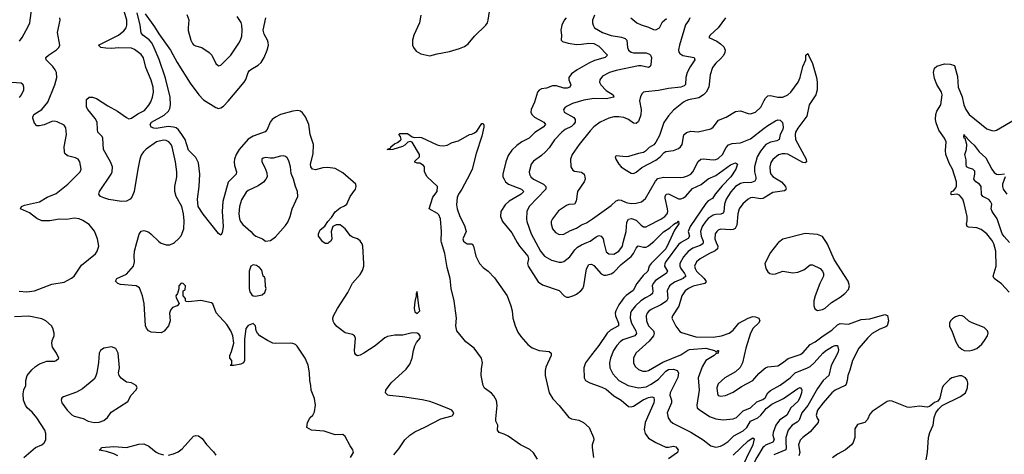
# Model space of a CAD drawing. Header units: inches. Extents: x 1550315 to 1685896, y 510706 to 640504.
# Tile 306 of 452: x 1634012 to 1641932, y 598295 to 601795. Entities that reach past the tile are written whole.
import ezdxf

# ---------------------------------------------------------------- set-up
doc = ezdxf.new("R2010")
doc.units = ezdxf.units.IN
doc.header["$MEASUREMENT"] = 0
for name, color, linetype in [('B6539', 7, 'Continuous'), ('B6549', 7, 'Continuous'), ('B6630', 7, 'Continuous'), ('B6640', 7, 'Continuous')]:
    doc.layers.add(name, color=color, linetype=linetype)

msp = doc.modelspace()

# ---------------------------------------------------------------- linework, layer by layer
at = {"layer": 'B6539', "color": 5}
for points, elevation in [([(1634007.7, 599607.7), (1634070, 599603.8), (1634130, 599610.2), (1634270, 599664), (1634370, 599680.9), (1634430, 599712.9), (1634450, 599730.3), (1634510, 599816.9), (1634620.7, 599910), (1634636.2, 599930), (1634647.6, 599970), (1634642.8, 600000)], 560), ([(1636672.3, 598267.7), (1636696, 598310), (1636691.8, 598331.8), (1636670, 598362), (1636630, 598439), (1636610, 598454.5), (1636550, 598451.5), (1636460.1, 598480.1), (1636358, 598490), (1636322, 598510), (1636326, 598550), (1636349.5, 598590), (1636370, 598610.8), (1636382.6, 598637.4), (1636391, 598691), (1636383.1, 598743.1), (1636357, 598810), (1636354.5, 598850), (1636345.1, 598890), (1636344.2, 598950), (1636331.9, 599011.9), (1636307.8, 599070), (1636245.1, 599165.1), (1636230, 599177.6), (1636210, 599186), (1636189.6, 599189.7), (1636070, 599186.3), (1636048.7, 599190), (1636004, 599210), (1635942.7, 599250), (1635926, 599270), (1635914, 599290), (1635908.7, 599328.7), (1635890, 599348), (1635850, 599333.2), (1635830, 599308), (1635819.9, 599220.1), (1635821.3, 599050), (1635812, 599030), (1635790, 599021.1), (1635734, 599010), (1635706, 599010), (1635718, 599022), (1635718, 599050), (1635702, 599070), (1635701.2, 599090), (1635716.2, 599123.8), (1635734, 599190), (1635726.9, 599250), (1635709.7, 599290), (1635679.2, 599339.2), (1635593.4, 599433.4), (1635565.6, 599505.6), (1635555.4, 599515.4), (1635470, 599534), (1635370, 599522), (1635350, 599526), (1635346, 599530), (1635346, 599550), (1635326, 599570), (1635326, 599610), (1635342, 599618), (1635346, 599650), (1635326, 599670), (1635310, 599674), (1635292, 599650), (1635292, 599628), (1635282, 599590), (1635266.8, 599570), (1635270, 599554), (1635294, 599510), (1635278, 599490), (1635242.2, 599477.8), (1635224.3, 599455.7), (1635218, 599430), (1635221.1, 599370), (1635207.7, 599330), (1635173.8, 599286.2), (1635150, 599272.7), (1635070, 599277.2), (1635049.3, 599290), (1635032.7, 599310), (1635025.1, 599330), (1635012.9, 599510), (1634999.3, 599570), (1634975.4, 599635.4), (1634950, 599650.8), (1634822.5, 599662.5), (1634802.7, 599670), (1634782.7, 599690), (1634792.3, 599710), (1634870, 599744.9), (1634927.6, 599810), (1634936.6, 599843.4), (1634932.4, 599890), (1634935.3, 599930), (1634954.5, 600000)], 540), ([(1635141.2, 600000), (1635150, 599994.4), (1635190, 599981.3), (1635218.6, 599981.4), (1635250, 599994.3), (1635256.6, 600000)], 540), ([(1636499.6, 600000), (1636490, 599993), (1636470, 599991.3), (1636458.8, 600000)], 520), ([(1637021.3, 598290), (1637061.5, 598338.5), (1637109.2, 598410.8), (1637151.2, 598448.8), (1637190, 598475), (1637270, 598512.2), (1637398.9, 598581.1), (1637490, 598604.2), (1637496.9, 598610), (1637503.6, 598630), (1637486.6, 598650), (1637470, 598658.9), (1637370, 598699.7), (1637310, 598718.9), (1637250, 598733.3), (1637090, 598757.7), (1636987.8, 598767.8), (1636971.9, 598771.9), (1636953.2, 598790), (1636958, 598810), (1636998.7, 598870), (1637119.4, 598980.6), (1637150, 599021.3), (1637169.8, 599070), (1637178.4, 599130), (1637190.6, 599169.4), (1637203.8, 599196.2), (1637232, 599230), (1637232.7, 599250), (1637221.2, 599261.2), (1637209.5, 599269.5), (1637170, 599274), (1637094.2, 599254.2), (1637030, 599254), (1636970, 599242.9), (1636950, 599232), (1636870, 599167.4), (1636781.3, 599110), (1636750, 599092.8), (1636727.9, 599087.9), (1636714.5, 599094.5), (1636706.6, 599110), (1636704.5, 599130), (1636713.6, 599230), (1636706, 599250), (1636690, 599259.6), (1636630, 599272.3), (1636563.8, 599323.8), (1636540.9, 599350), (1636534, 599366), (1636532, 599390), (1636537, 599410), (1636568, 599470), (1636650, 599596.4), (1636690, 599672.7), (1636750, 599743.1), (1636770, 599774), (1636780.4, 599810), (1636781, 599830), (1636772.9, 599970), (1636765.7, 599990), (1636758.9, 600000)], 520), ([(1638175.9, 598255.9), (1638145.7, 598305.7), (1638114.1, 598334.1), (1638039.1, 598370), (1637939.8, 598439.8), (1637910, 598456), (1637868.7, 598470), (1637854, 598490), (1637859, 598530), (1637842.7, 598562.7), (1637840.9, 598580.9), (1637851.8, 598688.2), (1637846.7, 598726.7), (1637825.3, 598765.3), (1637806.3, 598786.3), (1637750, 598827), (1637739.5, 598850), (1637725.1, 598930), (1637726, 598986), (1637733.6, 599030), (1637727, 599070), (1637668.5, 599148.5), (1637600.6, 599200.6), (1637528.3, 599290), (1637518.7, 599330), (1637524.7, 599390), (1637507.4, 599530), (1637482.8, 599630), (1637475.6, 599710), (1637450, 599799), (1637431.5, 599911.5), (1637405.9, 600000)], 480), ([(1637595.9, 600000), (1637610, 599990.3), (1637652.7, 599990), (1637663.1, 599970), (1637682, 599890), (1637711.3, 599831.3), (1637739, 599799), (1637780.5, 599770), (1637830, 599714.4), (1637932, 599570), (1637963, 599490), (1637972.4, 599450), (1637978.4, 599390), (1637997.4, 599330), (1638019.4, 599279.4), (1638042.7, 599242.7), (1638099.6, 599179.6), (1638132.9, 599152.9), (1638190, 599131.8), (1638270, 599122.8), (1638286, 599110), (1638285.5, 599090), (1638242.8, 598997.2), (1638237.6, 598970), (1638239.7, 598930), (1638269.5, 598789.5), (1638300.5, 598740.5), (1638350, 598688.9), (1638430, 598590.3), (1638450, 598580.2), (1638510, 598568.6), (1638530, 598559.8), (1638547.9, 598550), (1638593.4, 598510), (1638628.5, 598430), (1638630.4, 598410), (1638616.3, 598370), (1638615.5, 598350), (1638626.7, 598270)], 480), ([(1638014.4, 600000), (1638031, 599971), (1638099.8, 599890), (1638105.4, 599870), (1638097.7, 599830), (1638100.6, 599810), (1638183.2, 599683.2), (1638218.3, 599658.3), (1638350, 599613.4), (1638391.2, 599571.2), (1638410, 599560.9), (1638430, 599559.6), (1638470, 599572.6), (1638490, 599584.4), (1638525.4, 599610), (1638540.8, 599630), (1638549, 599651), (1638570.7, 599789.3), (1638590, 599822), (1638610, 599825.2), (1638630, 599814.2), (1638688.8, 599748.8), (1638710, 599737.6), (1638730, 599736.1), (1638770, 599747.7), (1638790, 599760.1), (1638850, 599823.5), (1638931.3, 599888.7), (1638948.4, 599911.6), (1638970, 599955.3), (1638986.9, 599973.1), (1639030, 599961.5), (1639050, 599963.1), (1639070, 599973.1), (1639103.1, 600000)], 520), ([(1638163.6, 600000), (1638201.5, 599930), (1638234.4, 599890), (1638290, 599857.1), (1638350, 599841), (1638370, 599841), (1638390, 599847.5), (1638436.3, 599883.7), (1638477.5, 599942.5), (1638497.4, 599962.6), (1638530, 599982.6), (1638574.8, 600000)], 540), ([(1639233, 600000), (1639210, 599949.9), (1639090.1, 599830), (1639076, 599810), (1639063.9, 599770), (1639026.1, 599733.9), (1638975.3, 599670), (1638947.3, 599612.7), (1638890, 599574), (1638870, 599555), (1638830, 599497), (1638806.4, 599450), (1638802.3, 599430), (1638804.3, 599410), (1638829.5, 599350), (1638827.1, 599330), (1638764.9, 599295.1), (1638736.8, 599270), (1638670.1, 599170), (1638610, 599096.8), (1638563.8, 599030), (1638548.4, 598990), (1638552.3, 598910), (1638564, 598890), (1638596.5, 598870), (1638695.3, 598835.3), (1638730, 598818.1), (1638790, 598765.2), (1638850, 598730.2), (1638910, 598680.3), (1638930, 598676), (1638950, 598682.6), (1639027.7, 598732.3), (1639070, 598751.5), (1639097, 598757), (1639112.6, 598752.6), (1639116.1, 598730), (1639112.3, 598710), (1639043.6, 598550), (1639035.5, 598495.5), (1639042.6, 598462.6), (1639070, 598424.9), (1639128.7, 598390), (1639210, 598352.6), (1639230, 598351.7), (1639270, 598360.9), (1639290, 598355.6), (1639308.5, 598330), (1639303.1, 598310), (1639230, 598258.7)], 520), ([(1638711.5, 600000), (1638730, 599924.6), (1638750, 599908), (1638790, 599906.6), (1638830, 599929.4), (1638859.5, 599970), (1638867.1, 600000)], 540), ([(1639331.6, 600000), (1639310, 599982.8), (1639213, 599850), (1639200.8, 599830), (1639199, 599810), (1639223.2, 599770), (1639212.6, 599750), (1639126.7, 599693.3), (1639106.4, 599670), (1639099.8, 599650), (1639104.1, 599610), (1639101.7, 599590), (1639084.8, 599575.2), (1639044.9, 599555.1), (1639008.5, 599530), (1638965.8, 599490), (1638932.7, 599450), (1638923.7, 599430), (1638921.4, 599390), (1638934.2, 599350), (1638968.2, 599290), (1638972.6, 599267.4), (1638959.6, 599250), (1638863.6, 599216.5), (1638840.6, 599199.4), (1638814, 599170), (1638787.6, 599130), (1638764.6, 599070), (1638756.2, 599030), (1638758.3, 598990), (1638782.4, 598942.4), (1638831.2, 598890), (1638904.9, 598850), (1638990, 598829.5), (1639050, 598839), (1639090, 598858.2), (1639150, 598899.4), (1639210, 598963.3), (1639230, 598976.9), (1639270, 598980.9), (1639300.6, 598970), (1639311.4, 598950), (1639305.5, 598914.5), (1639243.9, 598790), (1639242, 598770), (1639254, 598730), (1639254.4, 598710), (1639220.7, 598630), (1639227.2, 598587.2), (1639243.9, 598563.9), (1639266, 598546), (1639410, 598472), (1639510.1, 598410.1), (1639570, 598363.1), (1639610, 598352.2), (1639650, 598360.9), (1639670, 598370.2), (1639710, 598397.3), (1639755.2, 598444.8), (1639830, 598482.5), (1639859.3, 598510), (1639890, 598560.9), (1639950, 598588.3), (1639973.6, 598610), (1640000, 598642)], 540), ([(1639508.1, 600000), (1639507.1, 599990), (1639484, 599976), (1639426.7, 599953.3), (1639390, 599928.6), (1639350, 599885.5), (1639320.4, 599830), (1639320.4, 599810), (1639328.7, 599790), (1639360.4, 599750), (1639369.3, 599730), (1639347.6, 599710), (1639278.3, 599681.7), (1639239.8, 599650), (1639220.1, 599610), (1639224.2, 599550), (1639213.3, 599526.7), (1639170, 599498.5), (1639090, 599461.3), (1639070, 599445.8), (1639059.1, 599430), (1639052.1, 599410), (1639054.4, 599370), (1639069.4, 599330), (1639109.5, 599289.5), (1639116.1, 599270), (1639110.9, 599250), (1639074.1, 599205.9), (1638967.9, 599110), (1638950.2, 599070), (1638949, 599030), (1638962.2, 599002.2), (1638990, 598978.3), (1639024.6, 598964.6), (1639050, 598964.3), (1639070, 598970.2), (1639183.9, 599036.1), (1639330, 599094.4), (1639385.9, 599134.1), (1639400.6, 599139.4), (1639530, 599149.6), (1639601, 599130), (1639610, 599121), (1639619, 599121), (1639628, 599130), (1639634, 599130), (1639630.8, 599110), (1639610, 599103.7), (1639598, 599090), (1639531.2, 599048.8), (1639501.3, 598998.7), (1639470.2, 598910), (1639477, 598810), (1639459.1, 598690), (1639462, 598670), (1639476.2, 598656.2), (1639559, 598599), (1639610, 598579.3), (1639670, 598572), (1639750, 598580.2), (1639777.2, 598590), (1639830, 598644.2), (1639890, 598670.2), (1639942.2, 598717.8), (1639990, 598736.2), (1640000, 598743.5)], 560), ([(1639615.2, 600000), (1639627.6, 599970), (1639625.7, 599950), (1639607.2, 599932.8), (1639554.4, 599910), (1639485.4, 599870), (1639456.1, 599843.9), (1639440.5, 599810), (1639444.3, 599790), (1639456.2, 599770), (1639518, 599710), (1639532.7, 599687.3), (1639522, 599670), (1639430, 599647.8), (1639391.2, 599630), (1639365.8, 599610), (1639337.6, 599570), (1639312.4, 599487.6), (1639261.5, 599410), (1639258.3, 599390), (1639290, 599326), (1639322.8, 599282.8), (1639335.8, 599275.8), (1639450, 599241.9), (1639590, 599236.8), (1639658, 599250), (1639719.7, 599270), (1639750, 599294.2), (1639795.4, 599350), (1639870, 599391), (1639910, 599403.9), (1639930, 599402.5), (1639956.5, 599390), (1639966.5, 599370), (1639953.6, 599350), (1639912, 599310), (1639889.4, 599270), (1639852.5, 599150), (1639825.7, 599030), (1639807.2, 598992.8), (1639770, 598958.7), (1639684.4, 598910), (1639630, 598862), (1639620.3, 598830), (1639623.7, 598783.7), (1639630, 598768), (1639650, 598761.6), (1639688.6, 598768.6), (1639750, 598793.8), (1639818.8, 598841.2), (1639909.5, 598890), (1639955.9, 598944.1), (1640000, 598981.7)], 580), ([(1634044.5, 598270), (1634139.7, 598350), (1634190, 598371.4), (1634210, 598386.5), (1634222.7, 598410), (1634221, 598461), (1634213, 598490), (1634150, 598589.6), (1634112.9, 598632.9), (1634071.6, 598670), (1634058.3, 598690), (1634041.5, 598730), (1634038.7, 598781.3), (1634046.2, 598813.8), (1634061.2, 598850), (1634060.9, 598890), (1634072.7, 598930), (1634110, 598974.8), (1634138, 599002), (1634170, 599022), (1634230, 599044), (1634294, 599046), (1634306, 599050), (1634326, 599070), (1634308.7, 599110), (1634277.2, 599157.2), (1634270, 599186), (1634273.2, 599210), (1634289, 599250), (1634288.7, 599270), (1634279, 599310), (1634269, 599330), (1634222.7, 599370), (1634190, 599384.7), (1634086.5, 599406.5), (1633970, 599401.7)], 560), ([(1635210, 598288.2), (1635250, 598297.3), (1635286.4, 598313.6), (1635320, 598340), (1635410, 598442), (1635430, 598446), (1635450, 598443.8), (1635480.9, 598420.9), (1635514.2, 598374.2), (1635570, 598314.9), (1635590, 598286.8)], 540), ([(1639750, 598286.9), (1639870, 598402.2), (1639910, 598428.2), (1639918.4, 598418.4), (1639908.4, 598370), (1639804, 598156)], 520), ([(1634801.1, 598281.1), (1634770, 598298.9), (1634710, 598318.4), (1634650, 598328), (1634663.7, 598336.3), (1634669.5, 598350), (1634770, 598357.3), (1634870, 598350.3), (1634970, 598377.6), (1635010, 598378), (1635050, 598360.7), (1635110, 598311.9), (1635130, 598301.7), (1635170, 598290.2)], 540), ([(1640000, 598358.7), (1639990, 598348.2), (1639940.8, 598270), (1639899.6, 598190), (1639884.8, 598150), (1639882, 598130), (1639895, 598090), (1639893.7, 598070), (1639879.1, 598050), (1639807.5, 597990), (1639776.9, 597950), (1639750.5, 597890), (1639745.1, 597830), (1639736.3, 597803.7), (1639599.8, 597670), (1639575.5, 597630), (1639572.3, 597610), (1639576.3, 597590), (1639591.6, 597570), (1639630, 597552.2), (1639670, 597545.2), (1639724.2, 597544.2), (1639916.7, 597563.3), (1640000, 597561.4)], 540)]:
    msp.add_lwpolyline(points, dxfattribs=dict(at, elevation=elevation))
for points, elevation in [([(1635890, 599821.2), (1635870, 599808.7), (1635858, 599770), (1635857.6, 599630), (1635862.9, 599602.9), (1635878.8, 599578.8), (1635890, 599570.6), (1635910, 599566.8), (1635962, 599578), (1635983.7, 599596.3), (1635995.3, 599630), (1635990, 599646), (1635986.6, 599706.6), (1635980.2, 599720.2), (1635970, 599729), (1635958.4, 599778.4), (1635940.2, 599800.2), (1635916, 599816)], 540), ([(1637210, 599606), (1637202, 599590), (1637202, 599570), (1637190, 599526), (1637185.5, 599470), (1637190, 599442), (1637210, 599427.7), (1637231.6, 599450), (1637221.2, 599490)], 520), ([(1634750, 599161.3), (1634690, 599149.7), (1634662, 599130), (1634650.3, 599110), (1634646.6, 599033.4), (1634631.5, 598950), (1634621.2, 598918.8), (1634610, 598900.7), (1634518.3, 598821.7), (1634470, 598794.5), (1634363.5, 598756.5), (1634352, 598750), (1634344.7, 598730), (1634351.3, 598710), (1634394.8, 598650), (1634432.1, 598612.1), (1634450, 598600.5), (1634522.8, 598582.8), (1634562.9, 598562.9), (1634610, 598550.3), (1634650, 598554.3), (1634690, 598566.7), (1634717, 598590), (1634746.5, 598633.5), (1634880.9, 598719.1), (1634907.9, 598772.1), (1634946, 598810), (1634956, 598830), (1634949, 598850), (1634910, 598869.3), (1634870, 598876.2), (1634828.2, 598908.2), (1634812.3, 598930), (1634806.6, 598950), (1634814, 598990), (1634804.5, 599110), (1634785.8, 599145.8)], 560)]:
    msp.add_lwpolyline(points, close=True, dxfattribs=dict(at, elevation=elevation))
at = {"layer": 'B6549', "color": 5}
for points, elevation in [([(1640116, 600000), (1640110, 599995.1), (1640050, 599918.4), (1640004.9, 599830), (1640013.4, 599790), (1640030, 599764), (1640046.8, 599750), (1640070, 599746), (1640090, 599748.5), (1640150, 599768.8), (1640230, 599756.1), (1640270, 599761.8), (1640319.4, 599780.6), (1640370, 599819.6), (1640390, 599820.9), (1640450.5, 599790), (1640470.3, 599770), (1640478.3, 599750), (1640478.5, 599730), (1640449.1, 599670), (1640410.3, 599570), (1640400.3, 599530), (1640399.5, 599490), (1640407.1, 599467.1), (1640430, 599453.4), (1640470, 599462), (1640490, 599472), (1640541.7, 599518.3), (1640610, 599560.2), (1640648.7, 599590), (1640678, 599622), (1640687.5, 599650), (1640674.7, 599690), (1640564.1, 599864.1), (1640510, 599986.9), (1640501.3, 600000)], 620), ([(1641970, 599601), (1641910, 599667.3), (1641849.7, 599710), (1641842, 599730), (1641865.4, 599810), (1641864, 599930), (1641847.6, 599990), (1641841.5, 600000)], 580), ([(1640000, 598981.7), (1640009.9, 598990.1), (1640030, 598998.5), (1640110, 599008.1), (1640146.4, 599030), (1640192.6, 599067.4), (1640290, 599098.6), (1640310, 599113.1), (1640370, 599178.6), (1640410, 599200.5), (1640474.2, 599250), (1640545, 599295), (1640590, 599337.1), (1640610, 599348.2), (1640678, 599342), (1640779.1, 599380.9), (1640850, 599386.2), (1640970, 599419.5), (1640991.4, 599411.4), (1641001.2, 599370), (1640990, 599329.5), (1640979, 599321), (1640930, 599301.8), (1640870, 599266.3), (1640830, 599231.2), (1640760.7, 599150), (1640709.2, 599050.8), (1640688.9, 598971.1), (1640671.7, 598928.3), (1640668.3, 598890), (1640659.3, 598860.7), (1640650.4, 598849.6), (1640571.3, 598810), (1640543.8, 598790), (1640473.7, 598710), (1640430.1, 598650), (1640419.5, 598610), (1640425.4, 598585.4), (1640436.1, 598570), (1640435.5, 598550), (1640370, 598475.8), (1640310, 598430.8), (1640290, 598408.2), (1640277.4, 598370), (1640287.2, 598310), (1640278.7, 598281.3)], 580), ([(1640000, 598743.5), (1640009, 598750), (1640029.4, 598790.6), (1640050, 598809.2), (1640130, 598851.3), (1640210, 598911.1), (1640249.5, 598950.5), (1640349.6, 598990), (1640370, 599002.2), (1640402.6, 599030), (1640471.2, 599108.8), (1640492.7, 599127.3), (1640550, 599162.6), (1640570.4, 599170.4), (1640590.8, 599170), (1640596.9, 599136.9), (1640592.1, 599112.1), (1640539.4, 599010), (1640520.1, 598930), (1640475, 598890), (1640430, 598824.8), (1640350, 598687.6), (1640303.3, 598630), (1640282.1, 598570), (1640266, 598554), (1640224.6, 598530), (1640192.8, 598490), (1640175, 598430), (1640173.3, 598390), (1640178.2, 598350), (1640173.2, 598330), (1640077.5, 598290)], 560), ([(1641303.5, 598250), (1641314, 598310), (1641322, 598430), (1641331.2, 598470), (1641359.7, 598530), (1641367.7, 598592.3), (1641380.9, 598630), (1641401.6, 598658.4), (1641431.7, 598688.3), (1641580.1, 598759.9), (1641619.5, 598790), (1641636.2, 598830), (1641638.4, 598870), (1641632.8, 598892.8), (1641619.3, 598910), (1641590, 598927), (1641570, 598927), (1641510, 598911.1), (1641490, 598897.4), (1641443.1, 598850), (1641432.4, 598830), (1641413, 598747), (1641396.8, 598723.2), (1641370, 598713.2), (1641330, 598679.5), (1641310, 598674.7), (1641250, 598681.1), (1641170, 598671.3), (1641150, 598673), (1641030, 598723), (1641010, 598725.1), (1640990, 598721.1), (1640870, 598640.3), (1640850, 598617.3), (1640830, 598575.1), (1640810, 598551.1), (1640750, 598535.6), (1640730, 598499), (1640729.1, 598430), (1640716.9, 598390), (1640703.7, 598370), (1640653.7, 598330), (1640590, 598297), (1640550, 598266)], 620), ([(1640000, 598642), (1640017.1, 598662.9), (1640061.8, 598698.2), (1640155.1, 598744.9), (1640270, 598823.5), (1640290, 598832.5), (1640300, 598820), (1640303.5, 598810), (1640301.1, 598790), (1640286.9, 598750), (1640270, 598720.5), (1640215.7, 598670), (1640183.2, 598610), (1640122.4, 598570), (1640094.3, 598530), (1640071.2, 598470), (1640070.6, 598450), (1640079.8, 598410), (1640070, 598392), (1640010, 598369.1), (1640000, 598358.7)], 540)]:
    msp.add_lwpolyline(points, dxfattribs=dict(at, elevation=elevation))
at = {"layer": 'B6549', "color": 5, "elevation": 620}
msp.add_lwpolyline([(1641570, 599411.3), (1641538.7, 599401.3), (1641513.8, 599386.2), (1641499.1, 599370), (1641490.6, 599350), (1641490, 599324.7), (1641510.5, 599290), (1641540.9, 599200.9), (1641564, 599164), (1641590, 599140.5), (1641610, 599130.4), (1641650, 599128.9), (1641672.4, 599132.4), (1641710, 599147.1), (1641750, 599182.3), (1641773.3, 599210), (1641797.2, 599250), (1641800.5, 599270), (1641796.3, 599290), (1641770, 599315.1), (1641672.2, 599352.2), (1641646.3, 599366.3), (1641610, 599401.6), (1641593.2, 599410)], close=True, dxfattribs=at)
at = {"layer": 'B6630', "color": 5}
for points, elevation in [([(1634010, 601620.3), (1634031.1, 601650), (1634081.1, 601738.9), (1634092.6, 601770), (1634112.2, 601910)], 580), ([(1635256.6, 600000), (1635290, 600028.9), (1635310, 600054), (1635331.7, 600110), (1635333.6, 600173.6), (1635328.7, 600230), (1635315.6, 600290), (1635271, 600370), (1635259.3, 600410), (1635260.7, 600450), (1635276.5, 600530), (1635275.8, 600570), (1635263.9, 600650), (1635238.3, 600770), (1635229.2, 600789.2), (1635210.9, 600810), (1635190, 600821.2), (1635170, 600824.8), (1635113.7, 600810), (1635030, 600752.5), (1635006.7, 600730), (1634990, 600703.5), (1634978, 600670), (1634961, 600590), (1634932.7, 600410), (1634914, 600366), (1634900.4, 600350), (1634870, 600334), (1634830, 600331.1), (1634730, 600347.2), (1634690, 600358.9), (1634662.7, 600370), (1634648.2, 600388.2), (1634653.3, 600410), (1634747.6, 600550), (1634756, 600570), (1634759.2, 600610), (1634742.8, 600650), (1634686.5, 600750), (1634680.7, 600840.7), (1634674.8, 600854.8), (1634641.3, 600890), (1634636.9, 600910), (1634636, 600970), (1634618.8, 600998.8), (1634559.6, 601070), (1634549.6, 601090), (1634549.6, 601150.4), (1634570, 601170.3), (1634598, 601170), (1634630, 601159), (1634721.1, 601101.1), (1634798.5, 601058.5), (1634870, 601006.3), (1634890, 600996.5), (1634910, 601000.2), (1634963.3, 601036.7), (1635015.6, 601064.4), (1635050, 601106.5), (1635066.6, 601133.4), (1635079.4, 601170), (1635087.1, 601210), (1635086.3, 601250), (1635070, 601307), (1635026, 601410), (1635007.4, 601487.4), (1634990, 601513.1), (1634934.5, 601554.5), (1634910, 601563.9), (1634810, 601569), (1634750, 601562.2), (1634703.8, 601563.8), (1634665.1, 601570), (1634646.6, 601590), (1634806, 601670), (1634850, 601704.2), (1634868.9, 601730), (1634875, 601750), (1634874.9, 601790), (1634830, 601934.2)], 540), ([(1637239.6, 601830), (1637226.5, 601770), (1637181.5, 601670), (1637170.3, 601630), (1637170.3, 601590), (1637178.7, 601570), (1637201.2, 601541.2), (1637239.7, 601519.7), (1637310, 601503.2), (1637370, 601519.7), (1637470, 601537.7), (1637550, 601562), (1637590, 601579.1), (1637618.9, 601601.1), (1637670, 601660.9), (1637760.5, 601750), (1637774.5, 601770), (1637780.3, 601790), (1637805.5, 601950)], 520), ([(1634642.8, 600000), (1634638, 600030), (1634612.7, 600092.7), (1634570, 600144.2), (1634518.6, 600178.6), (1634489.2, 600190), (1634450, 600197.1), (1634390, 600185), (1634330, 600187.3), (1634254.6, 600174.6), (1634190, 600174), (1634150, 600194.5), (1634090, 600239.2), (1634017.2, 600270), (1634026, 600290), (1634050, 600301.1), (1634170, 600326.7), (1634234.1, 600365.9), (1634305.2, 600394.8), (1634399.5, 600470), (1634499.3, 600570), (1634506.6, 600590), (1634494.5, 600650), (1634481.2, 600670), (1634461.2, 600681.2), (1634397.4, 600697.4), (1634376.1, 600716.1), (1634371.2, 600731.2), (1634369.8, 600770), (1634389.8, 600870), (1634383, 600923), (1634370, 600946), (1634313.1, 600973.1), (1634290, 600977.8), (1634270, 600974.3), (1634207.7, 600947.7), (1634170, 600938.8), (1634150, 600939.1), (1634130, 600962), (1634118, 601002), (1634116.9, 601010), (1634126.3, 601030), (1634190, 601070.3), (1634239.3, 601130), (1634293.6, 601270), (1634312, 601330), (1634308, 601368), (1634298.2, 601390), (1634278.3, 601418.3), (1634223.6, 601470), (1634222.4, 601490), (1634242.9, 601510), (1634307.1, 601552.9), (1634325.6, 601570), (1634333.7, 601590), (1634317, 601690), (1634337.7, 601790), (1634334, 601810)], 560), ([(1636458.8, 600000), (1636450, 600006.9), (1636414.7, 600050), (1636414.5, 600070), (1636430, 600102), (1636467.3, 600132.7), (1636489.8, 600170), (1636519.2, 600200.8), (1636550, 600247.1), (1636590, 600278.2), (1636625.6, 600294.4), (1636642.2, 600310), (1636669.8, 600370.2), (1636712, 600430), (1636719.3, 600450), (1636715.3, 600470), (1636610, 600560.3), (1636550, 600596.5), (1636490, 600604.5), (1636450, 600600.2), (1636390, 600585.7), (1636366.8, 600590), (1636353, 600610), (1636351.9, 600630), (1636372.9, 600712.9), (1636375, 600790), (1636349.1, 600870), (1636336.8, 600950), (1636310, 601012.8), (1636285.5, 601045.5), (1636270, 601056.8), (1636250, 601062), (1636210, 601057.4), (1636110.4, 601030), (1636070.3, 601010), (1636042.8, 600990), (1636025.6, 600970), (1636001.2, 600910), (1635987.4, 600892.6), (1635890, 600855.2), (1635850, 600831.1), (1635778.2, 600750), (1635753.3, 600710), (1635738.7, 600670), (1635736.8, 600650), (1635740.2, 600620.2), (1635757.1, 600570), (1635752.1, 600550), (1635690, 600487.1), (1635645.5, 600330), (1635640.1, 600250), (1635647.5, 600130), (1635640.9, 600079.1), (1635630, 600058.4), (1635610, 600072.8), (1635487.6, 600227.6), (1635448.1, 600290), (1635442.5, 600350), (1635456.8, 600450), (1635460.4, 600550), (1635450, 600641.2), (1635430, 600684.2), (1635370, 600744.2), (1635341.7, 600830), (1635317.1, 600870), (1635288.2, 600908.2), (1635270, 600922.8), (1635249.9, 600929.9), (1635206.1, 600933.9), (1635110, 600917.7), (1635090, 600919.6), (1635068.6, 600930), (1635062, 600950), (1635072.9, 600970), (1635174.2, 601025.8), (1635210, 601058.3), (1635220, 601080), (1635225.4, 601110), (1635222.7, 601170), (1635184.1, 601324.1), (1635133.2, 601473.2), (1635085.7, 601585.7), (1635071.3, 601611.3), (1635052.5, 601632.5), (1635002.6, 601670), (1634988, 601688), (1634979.9, 601750), (1634956, 601850)], 520), ([(1635021, 601841), (1635097.2, 601737.2), (1635130, 601679.5), (1635224.2, 601550), (1635278.5, 601450), (1635384.2, 601284.2), (1635452, 601190), (1635489.2, 601150), (1635590, 601087), (1635610, 601080.2), (1635630, 601083.8), (1635650, 601097.5), (1635690, 601138), (1635817.7, 601290), (1635830, 601312.7), (1635849, 601370), (1635857.8, 601382.2), (1635870, 601394), (1635930, 601426.9), (1635953.3, 601450), (1635979.3, 601490), (1636002, 601550), (1636012, 601590), (1636010.9, 601610), (1636004.7, 601630), (1635977.9, 601677.9), (1635971.4, 601710), (1635991.3, 601810)], 520), ([(1635355.8, 601835.8), (1635372.5, 601792.5), (1635366.4, 601730), (1635368.4, 601708.4), (1635387.3, 601630), (1635401.6, 601601.6), (1635410, 601591.7), (1635424.8, 601584.8), (1635476.4, 601570), (1635536.4, 601530), (1635556.4, 601510), (1635590, 601441), (1635610, 601422.8), (1635630, 601427.3), (1635710, 601508.5), (1635774.9, 601605.1), (1635788.5, 601630), (1635798.3, 601661.7), (1635802.2, 601710), (1635798.2, 601750), (1635792.3, 601772.3), (1635761.1, 601821.1)], 540), ([(1638407.1, 601810), (1638391.3, 601790), (1638371.3, 601750), (1638363.6, 601710), (1638368.9, 601670), (1638366, 601630), (1638378, 601618), (1638424.3, 601604.3), (1638490, 601595.9), (1638530, 601596.6), (1638590, 601606), (1638630, 601601.9), (1638670, 601580.7), (1638739.5, 601510), (1638720.7, 601490), (1638634.1, 601465.9), (1638590, 601444.5), (1638495.3, 601390), (1638450, 601358), (1638428.1, 601330), (1638428.4, 601310), (1638444.6, 601270), (1638438, 601250), (1638415.8, 601244.3), (1638390, 601244.3), (1638330, 601260.5), (1638298.8, 601261.2), (1638250, 601242.3), (1638210, 601238), (1638190, 601228), (1638176.5, 601210), (1638152.9, 601130), (1638127, 601070), (1638124.4, 601050), (1638131.8, 601030), (1638152.8, 601010), (1638228.5, 600970), (1638241.3, 600950), (1638223.6, 600930), (1638154.4, 600885.6), (1638110, 600839.3), (1638050, 600810.7), (1638010, 600782.3), (1637970, 600743.1), (1637940.4, 600699.6), (1637921.9, 600650), (1637898.3, 600550), (1637899.3, 600530), (1637907.6, 600510), (1637920.6, 600490), (1637944.2, 600470), (1638048.7, 600430), (1638067.4, 600410), (1638044.9, 600390), (1637950, 600333.2), (1637916.3, 600303.7), (1637881.3, 600250), (1637878.3, 600210), (1637895.8, 600170), (1637970, 600077.7), (1638014.4, 600000)], 520), ([(1638634.7, 601830), (1638620.2, 601790), (1638619.6, 601770), (1638623.6, 601750), (1638636.5, 601730), (1638699.6, 601690), (1638770, 601665.8), (1638852.6, 601652.6), (1638881.6, 601641.6), (1638895.5, 601630), (1638901.5, 601570), (1638909.1, 601550), (1638930, 601532.8), (1638950, 601528.2), (1639050, 601527.7), (1639077.3, 601517.3), (1639085, 601510), (1639092.8, 601490), (1639088.6, 601431.4), (1639082, 601418), (1639070.2, 601409.8), (1639010, 601423.2), (1638990, 601423.6), (1638810, 601385.9), (1638756.4, 601370), (1638700.6, 601339.4), (1638678.5, 601310), (1638676.5, 601290), (1638685, 601270), (1638730, 601223), (1638785.7, 601190), (1638790.4, 601170), (1638730, 601157), (1638630, 601159.9), (1638550, 601147.4), (1638459.5, 601120.5), (1638410, 601095.3), (1638396.4, 601083.6), (1638385.7, 601070), (1638390.3, 601050), (1638468.1, 601008.1), (1638480.9, 600990), (1638478.9, 600970), (1638466.8, 600950), (1638450, 600935.6), (1638398.5, 600910), (1638371.3, 600890), (1638312.5, 600827.5), (1638270, 600763.5), (1638242, 600730), (1638210, 600700.9), (1638145.9, 600654.1), (1638127, 600630), (1638108.9, 600570), (1638111.6, 600550), (1638122.3, 600530), (1638144.2, 600510), (1638224.7, 600470), (1638245, 600450), (1638245.2, 600430), (1638111.1, 600290), (1638090.2, 600250), (1638087.9, 600192.1), (1638091.7, 600168.3), (1638125.8, 600070), (1638163.6, 600000)], 540), ([(1639402.4, 601810), (1639393.7, 601790), (1639366.8, 601753.2), (1639317.7, 601590), (1639312, 601552), (1639313.9, 601533.9), (1639321.4, 601521.4), (1639345.7, 601505.7), (1639436, 601490), (1639441.7, 601470), (1639404.1, 601415.9), (1639380.6, 601370), (1639368.7, 601330), (1639366.8, 601273.2), (1639356.9, 601263.1), (1639330, 601251.9), (1639230, 601241.2), (1639150, 601223.5), (1639045.8, 601214.1), (1639030, 601209.6), (1639019.9, 601200.1), (1639004.7, 601175.3), (1638998.6, 601141.4), (1639009.4, 601070), (1639008.3, 601028.3), (1638990, 600974), (1638970, 600957.4), (1638950, 600960.3), (1638910, 600989.8), (1638870, 601005.8), (1638830, 601011.9), (1638790, 601010.9), (1638750, 601001), (1638680.5, 600970), (1638630, 600931.1), (1638600, 600900), (1638512.4, 600790), (1638455.8, 600710), (1638441.1, 600670), (1638445.8, 600610), (1638461.8, 600581.8), (1638474.4, 600574.4), (1638530, 600565.7), (1638552, 600550), (1638558.9, 600530), (1638559.6, 600510), (1638552.6, 600490), (1638499, 600410), (1638486.7, 600333.3), (1638474, 600310), (1638430, 600305.4), (1638410, 600297.2), (1638345.4, 600254.5), (1638296.5, 600190), (1638287.8, 600170), (1638285.5, 600150), (1638297.4, 600110), (1638321, 600081), (1638350, 600064.9), (1638390, 600066.3), (1638443.6, 600096.4), (1638490, 600114.4), (1638530, 600142), (1638570, 600158.8), (1638619.7, 600190), (1638770, 600298.9), (1638810, 600336.9), (1638830, 600343.2), (1638850, 600341.1), (1638890, 600323.3), (1638930, 600313), (1638970, 600316.6), (1639012.7, 600327.3), (1639046, 600354), (1639125.4, 600494.6), (1639145.3, 600514.7), (1639190, 600527.4), (1639330, 600523.7), (1639350, 600525.1), (1639384.1, 600535.9), (1639409.1, 600550.9), (1639426.9, 600570), (1639468.7, 600651.3), (1639489.5, 600670.5), (1639510, 600673.1), (1639590, 600666), (1639610, 600668.1), (1639630, 600676.9), (1639665.8, 600710), (1639695.3, 600764.7), (1639713.5, 600786.5), (1639743.3, 600796.7), (1639810, 600803.2), (1639890, 600834), (1640000, 600919.6)], 560), ([(1639690, 601808), (1639628.9, 601730), (1639564.4, 601670), (1639554, 601650), (1639620.6, 601620.6), (1639650, 601601), (1639675.7, 601575.7), (1639685.1, 601550), (1639683.9, 601530), (1639673.4, 601506.6), (1639650, 601479.3), (1639610, 601445.1), (1639584.7, 601410), (1639565.5, 601350), (1639554.4, 601250), (1639533.2, 601210), (1639511.8, 601188.2), (1639473.8, 601166.2), (1639391, 601150), (1639370, 601141.1), (1639350.5, 601130), (1639270, 601064.5), (1639230, 601020.9), (1639192.4, 600967.6), (1639157.4, 600862.6), (1639130, 600809.2), (1639112.1, 600787.9), (1639075.6, 600764.4), (1639045.5, 600734.5), (1639030, 600725.6), (1638990, 600717.6), (1638910, 600692), (1638889.4, 600689.4), (1638810, 600698), (1638802, 600690), (1638806, 600670), (1638830.8, 600630), (1638850.8, 600610), (1638876, 600590), (1638930, 600559.1), (1638950, 600556.3), (1638970, 600566), (1639015.2, 600604.8), (1639130, 600662), (1639162.9, 600690), (1639194.7, 600725.3), (1639208.3, 600731.7), (1639270, 600741.8), (1639310, 600756.9), (1639326.9, 600770), (1639341.4, 600790), (1639354, 600866), (1639374.3, 600885.7), (1639410, 600896.3), (1639470, 600891.8), (1639570, 600915.3), (1639591.1, 600930), (1639633.8, 600986.2), (1639695.1, 601010), (1639770, 601056), (1639810, 601059.6), (1639870, 601038.9), (1639890, 601036.5), (1639930, 601048.9), (1639974.3, 601090), (1640000, 601143)], 580), ([(1638927.3, 601810), (1638976.3, 601770), (1639010, 601752), (1639070, 601734.9), (1639110, 601715.3), (1639130, 601712.8), (1639158.7, 601730), (1639183.3, 601776.7), (1639215.3, 601804.7)], 560), ([(1634010, 601168.2), (1634027.3, 601190), (1634044.5, 601230), (1634044.5, 601250), (1634039.3, 601270), (1634022.9, 601282.9), (1633950, 601289.6)], 580), ([(1637405.9, 600000), (1637403, 600010), (1637405.2, 600090), (1637397.4, 600190), (1637382.7, 600222.7), (1637372.8, 600232.8), (1637305.2, 600270), (1637335.5, 600364.5), (1637369, 600410), (1637372, 600452), (1637290, 600528.7), (1637269, 600570), (1637268.4, 600608.4), (1637260.4, 600620.4), (1637230, 600638), (1637210, 600638), (1637190, 600648), (1637190, 600654), (1637228, 600690), (1637228.7, 600710), (1637170, 600809.3), (1637152.9, 600812.9), (1637133, 600807), (1637110, 600785.2), (1637090, 600774), (1637014, 600750), (1636990, 600745.2), (1636968, 600750), (1636996.4, 600763.6), (1636998, 600770), (1637026.3, 600793.7), (1637050, 600804.7), (1637075.1, 600824.9), (1637079, 600830), (1637074.6, 600854.6), (1637062, 600870), (1637070, 600878), (1637130, 600878.8), (1637170, 600850.6), (1637185.2, 600845.2), (1637230, 600848.2), (1637244.4, 600844.4), (1637370, 600786.8), (1637390, 600780.7), (1637420.2, 600779.8), (1637450, 600784.7), (1637490, 600804.7), (1637540.2, 600819.8), (1637630, 600871), (1637648.7, 600871.3), (1637670, 600882), (1637690, 600898), (1637730, 600958.8), (1637738.8, 600958.8), (1637746, 600946), (1637744.9, 600930), (1637730, 600855.3), (1637682.3, 600717.7), (1637651.1, 600590), (1637633.8, 600550), (1637568.3, 600430), (1637541.8, 600390), (1637530, 600362), (1637524.5, 600304.5), (1637530, 600271.3), (1637552.9, 600210), (1637590, 600136.3), (1637603.1, 600090), (1637576.5, 600030), (1637581.3, 600010), (1637595.9, 600000)], 480), ([(1640000, 600772.5), (1639970, 600736.1), (1639943.9, 600690), (1639922.7, 600610), (1639923.2, 600570), (1639933.2, 600526.8), (1639933.5, 600510), (1639924.7, 600495.3), (1639897.2, 600482.8), (1639830, 600481.2), (1639810, 600475.9), (1639770.1, 600449.9), (1639732.1, 600407.9), (1639695.3, 600350), (1639681, 600310), (1639675.9, 600250), (1639670, 600235.1), (1639651.4, 600228.6), (1639610, 600226.8), (1639590, 600221.5), (1639550, 600194.7), (1639530, 600172.8), (1639502.2, 600130), (1639488.6, 600090), (1639494.2, 600050), (1639509.1, 600010), (1639508.1, 600000)], 560), ([(1638867.1, 600000), (1638889.8, 600090), (1638896.3, 600163.7), (1638910, 600186.9), (1638932.3, 600192.3), (1638970, 600181.4), (1639010, 600139.6), (1639030, 600125.5), (1639050, 600126), (1639070, 600135.8), (1639170, 600188.6), (1639200.3, 600210), (1639218.7, 600230), (1639225.5, 600250), (1639223.6, 600270), (1639204.1, 600355.9), (1639203.7, 600370), (1639211, 600389), (1639230, 600390.9), (1639310, 600351.5), (1639330, 600352.8), (1639350, 600360.4), (1639370, 600372.3), (1639424, 600436), (1639492.8, 600467.2), (1639550, 600514), (1639610, 600539), (1639730, 600624.3), (1639770, 600641.7), (1639784.9, 600630), (1639772.2, 600590), (1639732.6, 600530), (1639662.5, 600457.5), (1639605.9, 600390), (1639584.3, 600355.7), (1639550, 600335.2), (1639530, 600315), (1639404.9, 600130), (1639387.4, 600090), (1639398.3, 600050), (1639388.5, 600031.5), (1639336.3, 600003.7), (1639331.6, 600000)], 540), ([(1640000, 600360.5), (1639990, 600354.5), (1639970, 600353), (1639910, 600363.7), (1639890, 600359.8), (1639872, 600350), (1639828, 600312), (1639799.8, 600270), (1639788.5, 600231.5), (1639779.1, 600140.9), (1639766.6, 600113.4), (1639750, 600104.4), (1639730, 600102.1), (1639650, 600107.3), (1639630, 600100.8), (1639618, 600090), (1639606.4, 600070), (1639602.9, 600030), (1639615.2, 600000)], 580), ([(1639103.1, 600000), (1639112.4, 600007.6), (1639190, 600087.1), (1639241, 600119), (1639270, 600144.7), (1639290, 600158), (1639301.2, 600158.8), (1639311, 600171), (1639314, 600170), (1639310.6, 600169.4), (1639312.6, 600150), (1639279.3, 600100.7), (1639233, 600000)], 520), ([(1634954.5, 600000), (1634972.9, 600067.1), (1634988.2, 600091.8), (1635010, 600096.5), (1635030, 600092.7), (1635050, 600082.3), (1635070, 600067.6), (1635130, 600007.1), (1635141.2, 600000)], 540), ([(1636758.9, 600000), (1636750, 600013), (1636730, 600029.7), (1636690, 600042.4), (1636672.6, 600052.6), (1636630.8, 600110.8), (1636590, 600141.7), (1636556.2, 600143.8), (1636531.5, 600128.5), (1636516.5, 600090), (1636523.7, 600030), (1636513.4, 600010), (1636499.6, 600000)], 520), ([(1638574.8, 600000), (1638600.4, 600010), (1638650, 600046.5), (1638670, 600056.2), (1638690, 600051.5), (1638704.2, 600030), (1638711.5, 600000)], 540)]:
    msp.add_lwpolyline(points, dxfattribs=dict(at, elevation=elevation))
at = {"layer": 'B6630', "color": 5, "elevation": 540}
msp.add_lwpolyline([(1636137.1, 600697.1), (1636110, 600695.8), (1636050, 600679.6), (1636030, 600678.4), (1635990, 600686), (1635970, 600679.3), (1635958.8, 600670), (1635960.5, 600650), (1635984.7, 600604.7), (1636000.3, 600560.3), (1636001.3, 600530), (1635992.8, 600510), (1635972.7, 600487.3), (1635930, 600456.4), (1635850, 600418), (1635834.7, 600405.3), (1635795.5, 600344.5), (1635780.6, 600290), (1635775, 600230), (1635779.2, 600190), (1635788, 600168), (1635806.1, 600146.1), (1635870.6, 600090), (1635890, 600067.3), (1635912.5, 600052.5), (1635964.7, 600030), (1635990, 600011.3), (1636030, 600016), (1636070, 600046.8), (1636150, 600136.3), (1636170, 600164.9), (1636187.8, 600210), (1636203, 600270), (1636248.3, 600371.7), (1636245.7, 600410), (1636229.7, 600450), (1636215.1, 600510), (1636194.8, 600554.8), (1636190.8, 600610.8), (1636178, 600658), (1636163.3, 600683.3), (1636150, 600694)], close=True, dxfattribs=at)
at = {"layer": 'B6640', "color": 5}
for points, elevation in [([(1640000, 601143), (1640010, 601163.7), (1640030, 601180.2), (1640050, 601183), (1640110, 601171.4), (1640150, 601170.3), (1640190, 601189.2), (1640213.6, 601210), (1640274, 601290), (1640289.8, 601330.2), (1640310, 601416.3), (1640336, 601470), (1640335.3, 601510), (1640350, 601521), (1640356.3, 601510), (1640390, 601440.7), (1640420.2, 601330), (1640425.8, 601290), (1640426.5, 601230), (1640414.6, 601190), (1640362.3, 601110), (1640342.2, 601017.8), (1640270, 600920.4), (1640252.8, 600890), (1640248.7, 600870), (1640253.1, 600830), (1640337.9, 600670), (1640341.8, 600650), (1640330, 600640.7), (1640310, 600645.7), (1640190, 600710.4), (1640170, 600715.3), (1640144.9, 600715.1), (1640114.1, 600705.9), (1640070.1, 600669.9), (1640054.9, 600645.1), (1640044.4, 600610), (1640047.2, 600570), (1640054.5, 600550), (1640071.3, 600530), (1640140.4, 600490), (1640170.9, 600450), (1640177.3, 600430), (1640174.9, 600425.1), (1640162.6, 600417.4), (1640070, 600402.2), (1640000, 600360.5)], 580), ([(1641841.5, 600000), (1641830, 600019.1), (1641790, 600070.8), (1641745.7, 600105.7), (1641710, 600118.7), (1641644.5, 600124.5), (1641632, 600130), (1641628.7, 600148.7), (1641634.1, 600174.1), (1641632.2, 600210), (1641610, 600315.3), (1641596.9, 600350), (1641570, 600382), (1641550, 600389.4), (1641510, 600383.5), (1641501.6, 600390), (1641507.1, 600410), (1641522.6, 600417.4), (1641540.8, 600439.2), (1641546.4, 600453.6), (1641547.3, 600490), (1641515, 600590), (1641490, 600634.3), (1641461.8, 600710), (1641458.4, 600741.6), (1641462.7, 600810), (1641450, 600839.6), (1641404, 600904), (1641383.4, 600963.4), (1641379.4, 600990), (1641380.9, 601030), (1641390, 601057.6), (1641421.8, 601110), (1641430.5, 601190), (1641426.6, 601210), (1641390, 601271.2), (1641370, 601321.6), (1641361.8, 601370), (1641370, 601404), (1641390, 601420.2), (1641450, 601438.5), (1641496.9, 601436.9), (1641530, 601426.8), (1641556.3, 601336.3), (1641560.1, 601250), (1641592.9, 601172.9), (1641606.3, 601110), (1641622, 601070), (1641650, 601031.3), (1641790, 600916.4), (1641830, 600902.4), (1641850, 600900.4), (1641870, 600904.9), (1642010, 600988.8)], 580), ([(1640000, 600919.6), (1640030, 600942.9), (1640090, 600980.2), (1640110, 600987.7), (1640130, 600986.3), (1640147.8, 600967.8), (1640154, 600930), (1640149, 600910), (1640127.8, 600870), (1640121.3, 600830), (1640101.5, 600818.5), (1640050, 600808.5), (1640014.4, 600790), (1640000, 600772.5)], 560), ([(1641974.4, 600000), (1641929.2, 600049.2), (1641915.1, 600070), (1641874.8, 600190), (1641834.2, 600250), (1641827.1, 600270), (1641830.6, 600310), (1641821.8, 600330), (1641805.9, 600345.9), (1641759.7, 600370), (1641747.1, 600387.1), (1641745, 600450), (1641730.8, 600470.8), (1641702, 600490), (1641686.2, 600510), (1641695, 600550), (1641693.7, 600573.7), (1641678.7, 600590), (1641650, 600597.8), (1641628.4, 600610), (1641623.9, 600630), (1641624.8, 600664.8), (1641614, 600710), (1641627.2, 600750), (1641629.8, 600789.8), (1641618, 600838), (1641610, 600841.2), (1641606.9, 600850), (1641609.5, 600870.5), (1641614.9, 600854.9), (1641624.7, 600850), (1641624.7, 600844.7), (1641630, 600846.8), (1641635.1, 600835.1), (1641664.5, 600804.4), (1641690, 600784.7), (1641729.6, 600729.6), (1641782, 600682), (1641830, 600591.6), (1641850, 600563.9), (1641870, 600551.3), (1641888.4, 600548.4), (1641932.1, 600552)], 560), ([(1641938.8, 600530), (1641918, 600470), (1641917.2, 600450), (1641923.5, 600430), (1641951, 600390)], 560), ([(1640501.3, 600000), (1640470, 600047.6), (1640430, 600064), (1640330, 600071.8), (1640150, 600028), (1640116, 600000)], 620)]:
    msp.add_lwpolyline(points, dxfattribs=dict(at, elevation=elevation))

doc.saveas('drawing.dxf')
